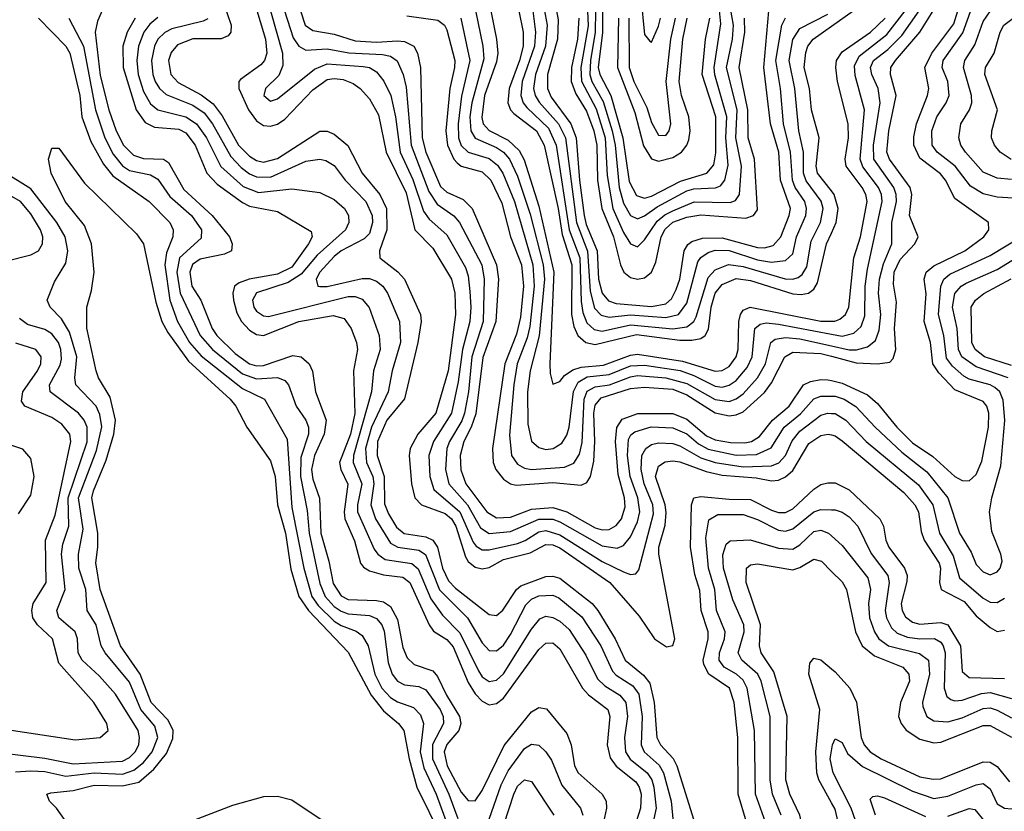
# Model space of a CAD drawing. Header units: inches. Extents: x 990535 to 1117859, y 769386 to 892122.
# Tile 796 of 1056: x 1047699 to 1050490, y 860601 to 862845. Entities that reach past the tile are written whole.
import ezdxf

# ---------------------------------------------------------------- set-up
doc = ezdxf.new("R2010")
doc.units = ezdxf.units.IN
doc.header["$MEASUREMENT"] = 0
doc.layers.add('B0846', color=7, linetype='Continuous')
doc.layers.add('B0856', color=7, linetype='Continuous')

msp = doc.modelspace()

# ---------------------------------------------------------------- linework, layer by layer
at = {"layer": 'B0846', "color": 5}
for points, elevation in [([(1047958.4, 862930), (1047918.9, 862841.1), (1047912.8, 862810), (1047927.2, 862687.2), (1047951.2, 862590), (1047971.8, 862530), (1047992.6, 862490), (1048021.3, 862461.3), (1048050, 862452.3), (1048106.5, 862450), (1048120.8, 862440.8), (1048163.8, 862363.8), (1048244.1, 862290), (1048293.2, 862230), (1048300.8, 862210), (1048299.1, 862190), (1048279.4, 862180.6), (1048210, 862166.5), (1048188.6, 862151.4), (1048181.1, 862130), (1048186.6, 862090), (1048212.5, 862050), (1048244.8, 861970), (1048257.9, 861950), (1048310, 861898.9), (1048350.1, 861870), (1048370, 861864.4), (1048390, 861865.4), (1048473, 861893), (1048496.9, 861890), (1048519.4, 861870), (1048528.5, 861848.5), (1048537, 861790), (1048567.3, 861710), (1048561.7, 861670), (1048534, 861610), (1048526.3, 861570), (1048530, 861542.6), (1048549, 861489), (1048552.1, 861390), (1048575.4, 861310), (1048587, 861247), (1048610, 861212.4), (1048630, 861202), (1048710, 861199.2), (1048730, 861194.9), (1048750, 861182.1), (1048770, 861144.8), (1048785.2, 861065.2), (1048796.7, 861036.7), (1048817, 861017), (1048870, 860999.2), (1048882.9, 860982.9), (1048908.8, 860930), (1048945.5, 860870), (1048949.5, 860850.5), (1048943.1, 860830), (1048909.1, 860790.9), (1048902.1, 860770), (1048910.4, 860730), (1048950, 860655), (1048970, 860631.6), (1048990, 860631.3), (1049010, 860660.5), (1049072.3, 860787.7), (1049150, 860882.9), (1049170, 860895.7), (1049191.9, 860891.9), (1049250, 860821.3), (1049262.1, 860790), (1049271.8, 860730), (1049281.4, 860710), (1049349.7, 860650), (1049361.3, 860630), (1049362.4, 860610), (1049353.6, 860570)], 2580), ([(1048277.2, 862890), (1048297.8, 862830), (1048296.9, 862810), (1048290, 862799.3), (1048270, 862791.4), (1048190, 862791.4), (1048146.2, 862773.8), (1048127.8, 862752.2), (1048121, 862730), (1048127.6, 862690), (1048147.6, 862667.6), (1048212.7, 862632.7), (1048247, 862607), (1048272.7, 862572.7), (1048319.2, 862490), (1048350, 862458.6), (1048370, 862446.6), (1048390, 862441.7), (1048430, 862451.4), (1048550, 862528.9), (1048570, 862529.7), (1048590, 862520.5), (1048628.8, 862488.8), (1048669.8, 862410), (1048719.9, 862350), (1048738.8, 862310), (1048739.6, 862250), (1048718.9, 862190), (1048719.8, 862170), (1048770.9, 862130.9), (1048789.3, 862110), (1048835, 862010), (1048836.5, 861990), (1048827.6, 861930), (1048789.8, 861770.2), (1048739.6, 861710), (1048712.7, 861650), (1048712.2, 861610), (1048732.2, 861550), (1048733.2, 861473.2), (1048744.2, 861444.2), (1048767, 861407), (1048788.8, 861388.8), (1048850, 861379.1), (1048870.3, 861370.3), (1048883.4, 861350), (1048897.5, 861290), (1048914.6, 861254.6), (1048933.9, 861233.9), (1049030, 861159.4), (1049050, 861156.4), (1049068.4, 861171.6), (1049106.6, 861230), (1049119.6, 861240.4), (1049190, 861266.7), (1049210, 861268), (1049230, 861261.7), (1049321.1, 861190), (1049337.9, 861170), (1049386.6, 861090), (1049414.9, 861030), (1049467.5, 860987.5), (1049484.6, 860964.6), (1049496.9, 860910), (1049505.2, 860810), (1049515.5, 860790), (1049551, 860751), (1049561.1, 860730), (1049610, 860576.2)], 2680), ([(1048365.7, 862890), (1048395.4, 862790), (1048399, 862750), (1048392.8, 862730), (1048382.7, 862717.3), (1048324.2, 862675.8), (1048319.6, 862670), (1048319.7, 862650), (1048347.6, 862590), (1048370, 862558.3), (1048390, 862545.4), (1048410, 862543.7), (1048430, 862549.5), (1048450, 862563), (1048530, 862646.7), (1048570, 862675.8), (1048590, 862678.9), (1048615.4, 862675.4), (1048644.2, 862664.2), (1048664, 862650), (1048690, 862620.9), (1048715.7, 862575.7), (1048737.6, 862470), (1048794.2, 862354.2), (1048819, 862250), (1048870, 862197.5), (1048922.4, 862110), (1048932.5, 862070), (1048934.5, 862010), (1048913.1, 861850), (1048877.9, 861730), (1048827, 861670), (1048805.8, 861630), (1048803.1, 861610), (1048809.1, 861530), (1048819.2, 861490), (1048838.2, 861470), (1048905.1, 861445.1), (1048922.9, 861430), (1048934.6, 861410), (1048962.4, 861322.4), (1048970, 861309.8), (1048990, 861293.6), (1049010, 861288.5), (1049030, 861292.8), (1049070, 861314.7), (1049146, 861334), (1049190, 861357.8), (1049210, 861356.4), (1049230, 861347.9), (1049371.5, 861250), (1049454.6, 861154.6), (1049498.5, 861090), (1049532.4, 861067.6), (1049550, 861071.4), (1049556.3, 861090), (1049510.6, 861330), (1049510.8, 861350), (1049528.1, 861411.9), (1049531.6, 861448.4), (1049528.4, 861470), (1049501.4, 861550), (1049510, 861579.6), (1049528, 861592), (1049550, 861594.9), (1049570, 861592.3), (1049644.9, 861564.9), (1049690, 861554.3), (1049786.3, 861546.3), (1049830, 861538.3), (1049850, 861539.8), (1049870, 861549.1), (1049890, 861567.5), (1049935.8, 861644.2), (1049970, 861666.6), (1049990.5, 861670.5), (1050000, 861668.1)], 2720), ([(1049183, 862890), (1049193.9, 862830), (1049189.2, 862770), (1049161.1, 862690), (1049155.5, 862650), (1049160, 862630), (1049171.5, 862611.5), (1049226.1, 862550), (1049246.2, 862510), (1049277.3, 862270), (1049308.7, 862188.7), (1049315.7, 862075.7), (1049327.9, 862027.9), (1049347.4, 862007.4), (1049370, 862002.2), (1049430, 862009), (1049530, 862000.8), (1049566.1, 862010), (1049590, 862041.8), (1049621.4, 862158.6), (1049630, 862171.5), (1049650, 862185.5), (1049670, 862192.2), (1049710, 862191.2), (1049790, 862164.7), (1049830, 862157.5), (1049870, 862162.3), (1049890, 862182), (1049900.8, 862230), (1049927.1, 862290), (1049929.5, 862310), (1049924.4, 862330), (1049897.3, 862370), (1049889.3, 862390), (1049884, 862470), (1049863.5, 862550), (1049855.5, 862650), (1049842.2, 862730), (1049859, 862830), (1049870, 862851)], 2960), ([(1049215.6, 862895.6), (1049224.8, 862844.8), (1049223, 862790), (1049194.9, 862690), (1049194.8, 862650), (1049205.4, 862625.4), (1049261.3, 862550), (1049276.1, 862510), (1049285.2, 862390), (1049298.8, 862290), (1049304.8, 862264.8), (1049335.9, 862190), (1049339.5, 862110), (1049349.8, 862069.8), (1049368, 862048), (1049390, 862041), (1049490, 862032), (1049530, 862040.3), (1049546, 862054.1), (1049559.7, 862080.3), (1049570, 862110), (1049582.5, 862190), (1049592.3, 862207.7), (1049603.8, 862216.2), (1049634, 862226), (1049690, 862227.2), (1049790, 862199.9), (1049810, 862198.6), (1049834.6, 862205.4), (1049856.3, 862230), (1049880.3, 862290), (1049884, 862310), (1049855.6, 862390), (1049851.1, 862470), (1049827.5, 862550), (1049808.6, 862710), (1049822, 862870)], 2980), ([(1049308.2, 862870), (1049310, 862828.4), (1049289.6, 862710), (1049291, 862671), (1049332.4, 862592.4), (1049358.2, 862510), (1049363.7, 862403.7), (1049380, 862310), (1049410, 862242.2), (1049430, 862210.1), (1049450, 862201.3), (1049470, 862221.2), (1049506.1, 862273.9), (1049527.5, 862292.5), (1049550, 862303.8), (1049611, 862329), (1049712.9, 862327.1), (1049727.5, 862332.5), (1049739.6, 862350), (1049745.2, 862430), (1049729.2, 862510), (1049732.2, 862590), (1049702.2, 862710), (1049718.9, 862790), (1049722.3, 862830), (1049708, 862910)], 3040), ([(1049330.7, 862870), (1049330.3, 862810), (1049316.5, 862730), (1049314.5, 862690), (1049320.6, 862670), (1049353, 862613), (1049378.3, 862530), (1049387.1, 862490), (1049398, 862370), (1049410, 862325), (1049430, 862290.5), (1049450, 862281.2), (1049470, 862289), (1049505.6, 862314.4), (1049590, 862360.2), (1049610, 862366.1), (1049671.3, 862368.7), (1049685.2, 862374.8), (1049697.4, 862390), (1049706.7, 862433.3), (1049700.3, 862510), (1049703.3, 862570), (1049669.4, 862689.4), (1049667.4, 862710), (1049686.5, 862833.5), (1049678.7, 862910)], 3060), ([(1049459.6, 862910), (1049470, 862803.8), (1049484.7, 862784.7), (1049490, 862781.5), (1049510, 862827.3), (1049515, 862850)], 3160), ([(1048410, 862870), (1048443.8, 862750), (1048444.5, 862715.5), (1048433, 862687), (1048395.9, 862650), (1048391, 862630), (1048410, 862614.3), (1048430, 862621.4), (1048534.8, 862705.3), (1048570, 862720.4), (1048672.6, 862712.6), (1048690, 862709.4), (1048710, 862697.4), (1048731.1, 862671.1), (1048750.4, 862630.4), (1048763.7, 862570), (1048777.3, 862470), (1048812.7, 862392.7), (1048843, 862303), (1048859.7, 862279.7), (1048910, 862235.1), (1048962.5, 862142.5), (1048970, 862119), (1048974.9, 862074.9), (1048977.7, 862030), (1048974.5, 861990), (1048954.1, 861910), (1048941.7, 861818.3), (1048922.4, 861730), (1048872, 861650), (1048858.3, 861610), (1048861.7, 861550), (1048873.1, 861513.1), (1048946, 861450), (1048984.6, 861364.6), (1048992.8, 861352.8), (1049010, 861342.1), (1049030, 861342.4), (1049110, 861360.8), (1049131.4, 861368.6), (1049170, 861393.3), (1049190, 861397.6), (1049230, 861384.9), (1049350, 861309.4), (1049410, 861280.1), (1049430, 861272.3), (1049445.4, 861274.6), (1049454.2, 861285.8), (1049495.3, 861444.7), (1049493.4, 861470), (1049469.3, 861530), (1049460.1, 861570), (1049462.4, 861610), (1049473.2, 861630), (1049490, 861640.7), (1049510, 861645.8), (1049550, 861643.9), (1049570, 861637.3), (1049630, 861603.2), (1049670, 861589.6), (1049750, 861578.1), (1049830, 861580.7), (1049850.6, 861589.4), (1049869.9, 861610), (1049888.1, 861651.9), (1049910, 861678.6), (1049970, 861724), (1049990, 861729.8), (1050000, 861729.2)], 2740), ([(1048449.6, 862870), (1048474.1, 862794.1), (1048490, 862770.5), (1048510, 862758.5), (1048570, 862762.9), (1048631.5, 862751.5), (1048727.1, 862747.1), (1048750, 862741.8), (1048768.6, 862728.6), (1048785.4, 862690), (1048793.9, 862653.9), (1048808.8, 862490), (1048858.4, 862358.4), (1048882, 862322), (1048929.3, 862289.3), (1048945.9, 862270), (1049008.9, 862150), (1049015, 862110), (1049012.6, 861990), (1048980.3, 861890), (1048970.8, 861790), (1048959.8, 861730), (1048952.2, 861707.8), (1048916.8, 861650), (1048909.4, 861630), (1048906.1, 861570), (1048915.4, 861530), (1048967.8, 861470), (1049005, 861405), (1049029.1, 861389.1), (1049090, 861394.2), (1049170, 861429.4), (1049209.6, 861429.6), (1049230, 861422), (1049350, 861353.4), (1049392.4, 861347.6), (1049410, 861354.3), (1049430, 861378.9), (1049450, 861421.9), (1049456.5, 861450), (1049450.5, 861490), (1049429.5, 861550), (1049422.1, 861610), (1049424.9, 861655.1), (1049431.3, 861668.7), (1049442.9, 861677.1), (1049489.2, 861690.8), (1049550, 861688.5), (1049590, 861671.2), (1049623, 861643), (1049650, 861627.4), (1049730, 861610.7), (1049787.6, 861612.4), (1049828.7, 861631.3), (1049865.5, 861690), (1049912.3, 861727.7), (1049949.8, 861770.2), (1049970, 861777.8), (1050000, 861778.3)], 2760), ([(1048495.1, 862870), (1048508, 862830), (1048530, 862815), (1048590, 862804.3), (1048650, 862785.5), (1048710, 862781.7), (1048770, 862785.5), (1048790, 862783.1), (1048815.6, 862770), (1048826.7, 862750), (1048835, 862710), (1048839.6, 862510), (1048849.7, 862470), (1048892, 862372), (1048910, 862356), (1048955.9, 862335.9), (1048981.6, 862310), (1049050.2, 862150), (1049056.1, 862110), (1049048.8, 861990), (1049012, 861888), (1048992.1, 861727.9), (1048978.8, 861690), (1048957.7, 861650), (1048947.1, 861610), (1048949, 861569), (1048963.1, 861530), (1049023, 861450), (1049050, 861432.9), (1049090, 861434.8), (1049150, 861457.5), (1049210, 861462.8), (1049249.8, 861449.8), (1049330, 861404.6), (1049350, 861399), (1049370, 861400.3), (1049390, 861411.2), (1049404.9, 861430), (1049415.2, 861464.8), (1049413.4, 861490), (1049395.6, 861555.6), (1049387.9, 861650), (1049391, 861689), (1049406.9, 861713.1), (1049450.9, 861729.1), (1049550, 861729.1), (1049590, 861712.6), (1049645.9, 861665.9), (1049670, 861654.5), (1049713.4, 861646.6), (1049754.5, 861645.5), (1049773.6, 861650), (1049795.8, 861664.2), (1049832.6, 861710), (1049879.8, 861750), (1049920.9, 861810), (1049940.5, 861819.5), (1049970, 861825.3), (1049990, 861824.8), (1050000, 861822.2)], 2780), ([(1048796, 862856), (1048884.4, 862844.4), (1048903.3, 862830), (1048910, 862816.8), (1048932, 862730), (1048931.7, 862710), (1048918.2, 862650), (1048906.6, 862530), (1048911.1, 862490), (1048929.2, 862450), (1048939.2, 862439.2), (1048950.4, 862430.4), (1049010, 862413.8), (1049034.1, 862390), (1049065.3, 862325.3), (1049090.2, 862230), (1049121.5, 862150), (1049127.3, 862090), (1049118.2, 862001.8), (1049106.6, 861953.4), (1049074.1, 861870), (1049039.2, 861630), (1049040.5, 861590), (1049048.1, 861570), (1049070, 861542.4), (1049089.7, 861529.7), (1049106, 861526), (1049210, 861533.1), (1049290, 861526.1), (1049306.5, 861533.5), (1049316.5, 861550), (1049325.9, 861594.1), (1049329, 861650), (1049325.9, 861730), (1049330, 861753), (1049347.1, 861772.9), (1049430, 861799.4), (1049470, 861803.6), (1049550, 861797.7), (1049590, 861781.9), (1049670, 861731), (1049710, 861722), (1049730, 861724.8), (1049750, 861733.9), (1049810, 861788.4), (1049830, 861815.8), (1049867.2, 861890), (1049890, 861902.5), (1049970, 861898.8), (1050000, 861891)], 2820), ([(1048991, 862871), (1049011.3, 862770), (1049014.3, 862734.3), (1048980.2, 862610), (1048975, 862570), (1048977.3, 862530), (1048989.9, 862509.9), (1049050, 862483.4), (1049069.8, 862469.8), (1049087.3, 862450), (1049110, 862401.3), (1049145.6, 862294.4), (1049182.7, 862150), (1049186.2, 862110), (1049171.3, 861948.7), (1049146.1, 861850), (1049138.6, 861790), (1049138.7, 861698.7), (1049150, 861650.2), (1049170, 861632.3), (1049190, 861627.3), (1049210.7, 861629.3), (1049235.4, 861644.6), (1049250, 861667.9), (1049256.1, 861690), (1049268.4, 861791.6), (1049282.2, 861817.8), (1049307.5, 861832.5), (1049370, 861839.8), (1049430, 861864.2), (1049470, 861866.4), (1049570.7, 861850.7), (1049610, 861836.6), (1049670, 861806.7), (1049690, 861804), (1049710, 861808.9), (1049730, 861822.3), (1049761, 861859), (1049774.9, 861890), (1049782.7, 861970), (1049797.5, 861982.5), (1049814.5, 861985.5), (1049850, 861982.6), (1050000, 861954.2)], 2860), ([(1049033.8, 862870), (1049050.4, 862790), (1049053.9, 862750), (1049050, 862726), (1049016.1, 862630), (1049008.3, 862568.3), (1049012.8, 862550), (1049030, 862531.4), (1049083.7, 862503.7), (1049114.9, 862474.9), (1049128.3, 862448.3), (1049170, 862317.1), (1049213.2, 862130), (1049201.1, 861870), (1049202.1, 861842.1), (1049210, 861811.8), (1049230, 861819.4), (1049243.1, 861836.9), (1049266.9, 861853.1), (1049290, 861859.9), (1049353.8, 861866.2), (1049430, 861894.2), (1049450, 861897.2), (1049577.3, 861877.3), (1049670, 861849), (1049690, 861850.9), (1049710, 861862.6), (1049729.4, 861890), (1049735.4, 861910), (1049736.9, 861990), (1049741.9, 862010), (1049750, 862021.5), (1049769.6, 862030.4), (1049970, 861990.6), (1050000, 861990.3)], 2880), ([(1049114.1, 862870), (1049125.9, 862810), (1049125.7, 862770), (1049116, 862730), (1049086, 862650), (1049082.6, 862610), (1049089.8, 862590), (1049099.5, 862579.5), (1049164.1, 862530), (1049185.8, 862490), (1049225.3, 862310), (1049236.5, 862236.5), (1049264, 862150), (1049263.3, 862010), (1049270, 861975.6), (1049281.3, 861950), (1049303.7, 861930), (1049330, 861924.9), (1049446.9, 861953.1), (1049570, 861936.9), (1049603.6, 861936.4), (1049630, 861941.9), (1049641.8, 861950), (1049651.6, 861968.4), (1049659.1, 862030), (1049670.6, 862070), (1049690, 862094.7), (1049730, 862112), (1049770, 862106), (1049890, 862068.2), (1049913.9, 862066.1), (1049934.8, 862070), (1049950, 862081.1), (1049960.2, 862099.8), (1049986.2, 862210), (1050000, 862240.3)], 2920), ([(1049153.2, 862870), (1049161.3, 862810), (1049157.8, 862770), (1049122.9, 862670), (1049118.9, 862630), (1049126.1, 862610), (1049136.7, 862596.7), (1049197.7, 862537.7), (1049219.6, 862490), (1049256.5, 862250), (1049286.5, 862170), (1049290, 862046), (1049294.9, 862014.9), (1049306.3, 861986.3), (1049326.8, 861966.8), (1049350, 861962.3), (1049430, 861980.5), (1049550, 861968.8), (1049590, 861974.4), (1049610, 861989.7), (1049616.6, 862003.4), (1049650, 862114.9), (1049670, 862136), (1049708.3, 862151.7), (1049750, 862145.8), (1049868.8, 862111.1), (1049890, 862109.6), (1049905.9, 862114.1), (1049917, 862123), (1049930, 862145.1), (1049942.4, 862217.6), (1049969.2, 862270.8), (1049976, 862310), (1049970.7, 862330.7), (1049928.1, 862388.1), (1049920.4, 862410), (1049920.4, 862470), (1049907.3, 862530), (1049896.1, 862650), (1049879.9, 862730), (1049890.5, 862789.5), (1049910, 862820.1), (1049990, 862860.7)], 2940), ([(1049350.6, 862870), (1049350.9, 862809.1), (1049338.7, 862710), (1049342.8, 862690), (1049374.5, 862630), (1049408, 862510), (1049426.4, 862386.4), (1049447.4, 862347.4), (1049470, 862339.3), (1049490, 862344.8), (1049572, 862388), (1049646.2, 862410), (1049666.2, 862433.8), (1049671.8, 862468.2), (1049671.6, 862570), (1049633.6, 862690), (1049642.9, 862790), (1049655.1, 862850)], 3080), ([(1047752.2, 862850), (1047830, 862770.5), (1047840.7, 862750), (1047869.6, 862630), (1047875.2, 862570), (1047900, 862500), (1047935.9, 862435.9), (1047963, 862403), (1048065.4, 862330), (1048124.2, 862270), (1048133.6, 862250), (1048133.2, 862230), (1048115.2, 862184.8), (1048110, 862150), (1048124.7, 862050), (1048145.9, 861990), (1048180.2, 861930), (1048212.8, 861892.8), (1048330, 861799.6), (1048392.5, 861770), (1048456.6, 861656.6), (1048470, 861462.3), (1048504.3, 861290), (1048526.6, 861210), (1048544.4, 861184.4), (1048590, 861140.3), (1048610, 861127.9), (1048652.2, 861112.2), (1048670, 861099.4), (1048687, 861070), (1048705.5, 860990), (1048725.6, 860950), (1048750, 860924), (1048770, 860911.6), (1048815.4, 860895.4), (1048835.1, 860875.1), (1048843.3, 860850), (1048834.1, 860770), (1048844.2, 860724.2), (1048879.3, 860650), (1048914, 860554)], 2540), ([(1047838.3, 862850), (1047879.8, 862770), (1047913.4, 862590), (1047940.4, 862510), (1047964, 862464), (1047990, 862431.2), (1048010, 862418), (1048070, 862405.1), (1048090, 862393.3), (1048124.2, 862344.2), (1048185.7, 862290), (1048213.7, 862250), (1048213.6, 862226.4), (1048151.5, 862170), (1048144.6, 862130), (1048153.5, 862070), (1048210.3, 861950), (1048245.3, 861910), (1048330, 861841.4), (1048370, 861827.2), (1048430, 861831.1), (1048450, 861822.9), (1048460.5, 861810), (1048482.4, 861750), (1048510.1, 861710), (1048517.2, 861690), (1048517.1, 861670), (1048496.1, 861603.9), (1048494.8, 861550), (1048514, 861454), (1048519.1, 861390), (1048550, 861247.3), (1048564.2, 861210), (1048590, 861181.7), (1048610, 861168.2), (1048630, 861161.1), (1048690, 861155.9), (1048710, 861148.1), (1048725.3, 861130), (1048732.2, 861112.2), (1048742.8, 861022.8), (1048754.4, 860990), (1048770, 860970.1), (1048790, 860959.6), (1048830, 860954.7), (1048850, 860945.1), (1048890.3, 860890), (1048899.4, 860870), (1048900.2, 860850), (1048869.1, 860790.9), (1048869.2, 860750), (1048915, 860650), (1048940.9, 860580.9)], 2560), ([(1048025.8, 862850), (1048003.8, 862810), (1047991.1, 862770), (1047992.2, 862710), (1048029, 862590), (1048054.2, 862554.2), (1048081, 862541), (1048150, 862534.6), (1048170, 862524.6), (1048196.3, 862490), (1048229.6, 862410), (1048258.8, 862378.8), (1048330, 862326.7), (1048350, 862316.9), (1048430, 862301.9), (1048524.7, 862244.7), (1048527.9, 862230), (1048517.8, 862210), (1048470, 862144.1), (1048430, 862124.1), (1048349.4, 862110), (1048320.8, 862099.2), (1048308, 862090), (1048302.9, 862070), (1048304.5, 862050), (1048314.6, 862014.6), (1048327.8, 861990), (1048350, 861965.5), (1048370, 861952.8), (1048390, 861949.6), (1048490, 861989.9), (1048586.9, 862006.9), (1048618.2, 861998.2), (1048638.7, 861970), (1048653.9, 861930), (1048656.2, 861910), (1048645, 861850), (1048648.7, 861728.7), (1048636.4, 861670), (1048605.7, 861590), (1048608.7, 861570), (1048628.8, 861528.8), (1048618.5, 861450), (1048620.1, 861430), (1048648.1, 861368.1), (1048665.1, 861305.1), (1048673.4, 861293.4), (1048690, 861282.9), (1048730, 861271.9), (1048785, 861265), (1048805.1, 861250), (1048859.4, 861130), (1048872.2, 861112.2), (1048910, 861087.8), (1048927.9, 861067.9), (1048970, 860966.6), (1048990, 860934.6), (1049010, 860913), (1049030, 860902.6), (1049050, 860906.9), (1049070, 860922.4), (1049170, 861059.9), (1049190, 861077.6), (1049210, 861078.8), (1049230, 861061.5), (1049294.1, 860950), (1049311.4, 860931.4), (1049366.3, 860890), (1049371.7, 860870), (1049364.5, 860790), (1049372.5, 860752.5), (1049389.3, 860729.3), (1049445, 860685), (1049455, 860670), (1049460.1, 860650), (1049458.3, 860610), (1049433.1, 860530)], 2620), ([(1048090, 862851.9), (1048067.3, 862832.7), (1048050.4, 862809.6), (1048035.4, 862770), (1048030.7, 862730), (1048034.8, 862690), (1048050, 862641.9), (1048070, 862607.2), (1048089.9, 862589.9), (1048169.9, 862569.9), (1048200.2, 862550), (1048228.4, 862510), (1048268.8, 862428.8), (1048332.5, 862372.5), (1048375.8, 862355.8), (1048470, 862366.2), (1048550, 862355), (1048590, 862335.7), (1048619.8, 862310), (1048630.5, 862290), (1048631.7, 862270), (1048621.9, 862250), (1048542.4, 862177.6), (1048496.5, 862123.5), (1048459.7, 862100.3), (1048370, 862070.8), (1048358.9, 862050), (1048362.7, 862030), (1048370, 862019.1), (1048390, 862005.4), (1048404.1, 862004.1), (1048630, 862060.4), (1048650, 862060.5), (1048670, 862053.5), (1048689.5, 862029.5), (1048717.6, 861950), (1048720.4, 861910), (1048701.7, 861850), (1048696.1, 861790), (1048645.2, 861610), (1048644.5, 861590), (1048668.3, 861530), (1048656.3, 861470), (1048656.7, 861450), (1048704, 861344), (1048713.7, 861330), (1048734.9, 861314.9), (1048810, 861303.7), (1048828.6, 861288.6), (1048863.8, 861203.8), (1048897.7, 861157.7), (1048946.8, 861106.8), (1048999, 860999), (1049010, 860982.2), (1049030, 860969), (1049050, 860972.7), (1049070, 860990.8), (1049150, 861117.5), (1049173.5, 861146.5), (1049190, 861154.1), (1049210, 861151), (1049230, 861140.4), (1049256.3, 861116.3), (1049303.7, 861043.7), (1049337, 860977), (1049357.3, 860957.3), (1049400.4, 860930), (1049416.7, 860910), (1049421.8, 860870), (1049413.6, 860810), (1049416.2, 860770), (1049429.2, 860749.2), (1049477.3, 860710), (1049490.4, 860690.4), (1049496.2, 860670), (1049503.1, 860610), (1049490.1, 860550)], 2640), ([(1048231.9, 862848.1), (1048219.3, 862840.7), (1048130, 862819.5), (1048110, 862808.7), (1048090.7, 862790), (1048080.6, 862770), (1048072.7, 862730), (1048076.2, 862690), (1048082.8, 862670), (1048095.1, 862650), (1048113.5, 862633.5), (1048190, 862602.8), (1048221.6, 862581.6), (1048245.6, 862550), (1048297.1, 862457.1), (1048326.1, 862426.1), (1048350, 862408.4), (1048370, 862399.9), (1048410, 862399.3), (1048510, 862444.3), (1048549.7, 862449.7), (1048566.1, 862446.1), (1048590, 862431.6), (1048621.5, 862390), (1048679.9, 862330), (1048697.5, 862290), (1048699.2, 862270), (1048690, 862239.4), (1048675.6, 862224.4), (1048610.4, 862190), (1048590, 862174.2), (1048549.3, 862130), (1048539.1, 862110), (1048544, 862090), (1048550, 862088.5), (1048570, 862089.1), (1048670, 862112), (1048690, 862111.4), (1048710, 862104.2), (1048727.9, 862090), (1048741.5, 862070), (1048775.7, 861990), (1048778.4, 861930), (1048754.5, 861850), (1048742.8, 861790), (1048696.4, 861690), (1048679, 861630), (1048682.1, 861590), (1048699.7, 861550), (1048702.2, 861530), (1048694.3, 861470), (1048707.3, 861430), (1048750, 861361.6), (1048770.2, 861350.2), (1048830, 861341.9), (1048849.4, 861329.4), (1048888.9, 861228.9), (1048967.9, 861150), (1049010, 861078.8), (1049030, 861057.1), (1049050, 861056), (1049070, 861072.5), (1049090, 861102.3), (1049133.2, 861186.8), (1049150, 861202.8), (1049170, 861211.9), (1049210, 861213.9), (1049226.8, 861206.8), (1049292.2, 861152.2), (1049346.1, 861070), (1049378.8, 860998.8), (1049390, 860986.8), (1049436.7, 860956.7), (1049453.6, 860933.6), (1049463.5, 860870), (1049460, 860790), (1049468.7, 860770), (1049511.6, 860731.6), (1049524.1, 860710), (1049545.4, 860630), (1049551, 860570)], 2660), ([(1048949, 862850), (1048974.3, 862730), (1048951.2, 862628.8), (1048941.5, 862550), (1048942.3, 862510), (1048950, 862488.7), (1048970, 862470.1), (1049030, 862451.6), (1049052.8, 862432.8), (1049068.5, 862410), (1049101, 862330), (1049153, 862150), (1049157.3, 862090), (1049144.5, 861975.5), (1049136.8, 861943.2), (1049109, 861870), (1049099.1, 861810), (1049087.3, 861667.3), (1049093.2, 861610), (1049110, 861585.6), (1049130, 861574.1), (1049150, 861570.1), (1049243.5, 861576.5), (1049270, 861587.9), (1049285.9, 861614.1), (1049293.5, 861646.5), (1049298.7, 861770), (1049307.8, 861792.2), (1049330, 861804.1), (1049371, 861810), (1049430, 861833.2), (1049450, 861836.8), (1049530, 861830.2), (1049590, 861814.4), (1049670, 861768.4), (1049710, 861763.2), (1049730, 861770.1), (1049750, 861784.8), (1049790.2, 861830), (1049812.5, 861870), (1049827.7, 861930), (1049840.7, 861939.3), (1049870, 861944.2), (1049910, 861940.8), (1050000, 861920.5)], 2840), ([(1049283.4, 862850), (1049279.6, 862790), (1049262.5, 862710), (1049262, 862670), (1049275.1, 862635.1), (1049305.7, 862585.7), (1049326.4, 862530), (1049335.2, 862490), (1049336.7, 862390), (1049349.2, 862310), (1049381.9, 862230), (1049401.7, 862150), (1049410.9, 862130), (1049430, 862114.7), (1049450, 862109.8), (1049470, 862114), (1049489.9, 862130), (1049501.8, 862158.2), (1049517.1, 862230), (1049528.7, 862251.3), (1049550, 862271), (1049590, 862285.4), (1049630, 862292.5), (1049757.1, 862282.9), (1049778.7, 862290), (1049790, 862306.1), (1049781.7, 862450), (1049763.8, 862510), (1049762.5, 862590), (1049737.8, 862710), (1049754.5, 862810), (1049753.1, 862850)], 3020), ([(1049396.5, 862850), (1049393.8, 862710), (1049442.1, 862582.1), (1049467.5, 862487.5), (1049490, 862451.1), (1049510, 862444.1), (1049550, 862454.9), (1049574.5, 862470), (1049590.3, 862489.7), (1049595.4, 862504.6), (1049598.9, 862530), (1049596, 862570), (1049575, 862630), (1049567.7, 862670), (1049578.1, 862790), (1049591.1, 862850)], 3120), ([(1049425.6, 862850), (1049426.4, 862710), (1049440, 862670), (1049476.2, 862596.2), (1049490, 862553.8), (1049510, 862518.1), (1049530, 862516.8), (1049539.6, 862530), (1049544.8, 862550), (1049531.5, 862670), (1049544.8, 862790), (1049557.3, 862850)], 3140), ([(1050000, 862359.8), (1049960.3, 862410), (1049956.6, 862430), (1049965.4, 862510), (1049942.9, 862590), (1049937.6, 862650), (1049922.5, 862710), (1049927.6, 862752.4), (1049933, 862770), (1049948, 862790), (1050000, 862826.7)], 2920), ([(1047859.5, 860530), (1047802.9, 860610), (1047783.6, 860630), (1047776, 860650), (1047786.9, 860653.1), (1047850, 860659.9), (1047910, 860675.4), (1047990, 860673), (1048036.3, 860683.7), (1048079.4, 860720.6), (1048114.8, 860765.2), (1048132.8, 860807.2), (1048134.2, 860830), (1048120, 860860), (1048071.5, 860910), (1048040.2, 860990), (1047984.5, 861070), (1047927.2, 861230), (1047914.2, 861305.8), (1047920.2, 861350), (1047919.8, 861390), (1047903.6, 861490), (1047907.9, 861510), (1047943.6, 861596.4), (1047965.7, 861670), (1047970.2, 861710), (1047955, 861775), (1047922.3, 861830), (1047915.1, 861850), (1047888.7, 861971.3), (1047889.2, 862030), (1047902.6, 862077.4), (1047909.5, 862130), (1047902.4, 862210), (1047882.3, 862262.3), (1047827.2, 862330), (1047787.6, 862410), (1047780.7, 862450), (1047790, 862481), (1047810, 862481.6), (1047882.3, 862382.3), (1048030, 862238), (1048050, 862210.2), (1048084.9, 862044.9), (1048101.8, 861990), (1048118.6, 861958.6), (1048177.2, 861877.2), (1048295.2, 861770), (1048311, 861750), (1048342.4, 861690), (1048410, 861595.1), (1048422.8, 861550), (1048429.2, 861470), (1048452.1, 861390), (1048467.2, 861287.2), (1048490.2, 861210), (1048517.1, 861170), (1048630, 861052.1), (1048695.5, 860930), (1048730, 860886.4), (1048772.7, 860850), (1048787.7, 860830), (1048803, 860750), (1048824.8, 860670), (1048893.8, 860530)], 2520), ([(1047687.3, 860712.7), (1047730, 860715.9), (1047770, 860713.9), (1047830, 860700.6), (1047910, 860710.7), (1047990, 860706.8), (1048022.1, 860717.9), (1048050, 860739.9), (1048074.3, 860770), (1048090, 860810), (1048082.2, 860842.2), (1048041.7, 860890), (1048010, 860967.1), (1047940.7, 861050), (1047930, 861070), (1047915.2, 861130), (1047889.9, 861170), (1047886, 861230), (1047866.3, 861290), (1047865.3, 861330), (1047878.8, 861401.2), (1047865.6, 861490), (1047916.3, 861623.7), (1047931.2, 861691.2), (1047926.3, 861726.3), (1047915.8, 861750), (1047857.7, 861810), (1047854.9, 861830), (1047860.7, 861890), (1047839.6, 861959.6), (1047817.1, 861997.1), (1047785.4, 862030), (1047777, 862050), (1047797.6, 862102.4), (1047830, 862155.3), (1047834.9, 862190), (1047827.6, 862230), (1047804.4, 862270), (1047730, 862366.2), (1047650, 862416.3)], 2540), ([(1047659, 862161), (1047730, 862179.2), (1047751.6, 862190), (1047763.8, 862210), (1047764.1, 862230), (1047757.4, 862250), (1047730, 862294.8), (1047700.9, 862330), (1047650, 862359.3)], 2560), ([(1047370, 860800.7), (1047770, 860751.9), (1047850, 860736.1), (1047990, 860743.1), (1048010, 860753.5), (1048026.2, 860770), (1048036.3, 860790), (1048038.8, 860810), (1048034.2, 860830), (1047970, 860933.5), (1047924.6, 860984.6), (1047875.6, 861030), (1047864.8, 861050), (1047863, 861090), (1047856, 861110), (1047809.9, 861150), (1047803.8, 861170), (1047828.1, 861230), (1047817.1, 861330), (1047821.2, 861358.8), (1047837.6, 861410), (1047835.9, 861490), (1047890, 861648.8), (1047890, 861690), (1047881.2, 861710), (1047865.3, 861730), (1047785.4, 861790), (1047782.8, 861810), (1047813.7, 861866.3), (1047817.4, 861882.6), (1047815.7, 861910), (1047808.5, 861930), (1047790, 861955.1), (1047770, 861966.7), (1047721, 861981), (1047698.2, 861998.2)], 2560), ([(1047650, 860834.6), (1047856.3, 860803.7), (1047927, 860810), (1047949.8, 860830), (1047945.6, 860850), (1047909, 860910), (1047810, 861021.2), (1047791.8, 861090), (1047749.5, 861129.5), (1047736.4, 861150), (1047732.7, 861170), (1047737.1, 861190), (1047774.2, 861250), (1047772.3, 861370), (1047799, 861441), (1047843.9, 861650), (1047841.2, 861670), (1047818.6, 861698.6), (1047790, 861717.3), (1047713.2, 861750), (1047704.1, 861764.1), (1047707.9, 861790), (1047749.3, 861850), (1047758.6, 861870), (1047759.9, 861890), (1047744.8, 861910), (1047688.1, 861928.1)], 2580), ([(1047695.7, 861444.3), (1047730, 861497), (1047739.4, 861550), (1047730, 861601), (1047707.5, 861627.5), (1047602.6, 861662.6)], 2620), ([(1049758.6, 860570), (1049735.6, 860650), (1049734.3, 860810), (1049724.4, 860910), (1049710.6, 860950.6), (1049652.2, 860990), (1049637.8, 861017.8), (1049636.1, 861030), (1049650.6, 861090), (1049650.6, 861110), (1049630.6, 861170), (1049627.1, 861227.1), (1049612.7, 861272.7), (1049600.1, 861350), (1049603.3, 861470), (1049610, 861489.4), (1049630, 861494), (1049710, 861485.8), (1049770, 861485.5), (1049830, 861454.7), (1049850, 861447.9), (1049870, 861448), (1049890, 861458.4), (1049950, 861514.1), (1049970, 861527.3), (1049990, 861532.8), (1050000, 861532.4)], 2680), ([(1049812.8, 860570), (1049784.8, 860650), (1049782.1, 860830), (1049761.1, 860950), (1049750, 860972.7), (1049730.3, 860990), (1049695.3, 861010), (1049681.6, 861030), (1049682.3, 861050), (1049696.7, 861090), (1049698.6, 861110), (1049674, 861170), (1049669.1, 861230), (1049651.4, 861290), (1049643.3, 861376.7), (1049652.3, 861427.7), (1049677.8, 861442.2), (1049750, 861442.7), (1049790, 861428.3), (1049850, 861398), (1049870, 861395.5), (1049890, 861402.4), (1049950, 861450.6), (1049970, 861457.1), (1050000, 861456.2)], 2660), ([(1049857.5, 860590), (1049832.7, 860650), (1049825.8, 860690), (1049826.3, 860870), (1049800.4, 860970), (1049791.5, 860990), (1049745.6, 861030), (1049735.8, 861050), (1049752.5, 861110), (1049751.2, 861130), (1049720.7, 861200.7), (1049694.2, 861290), (1049691.6, 861328.4), (1049701.6, 861358.4), (1049712.3, 861367.7), (1049769.5, 861370.5), (1049850, 861346.9), (1049890, 861344.3), (1049910, 861357), (1049950, 861394.4), (1049970, 861398.6), (1049991.8, 861390), (1050000, 861382.4)], 2640), ([(1050000, 860383), (1049990, 860384.5), (1049971.9, 860391.9), (1049955.3, 860410), (1049945.6, 860430), (1049909.9, 860590), (1049881.6, 860650), (1049870.6, 860690), (1049874, 860870), (1049836.8, 860996.8), (1049800.7, 861050), (1049796.2, 861070), (1049799, 861130), (1049758.1, 861250), (1049758.8, 861290), (1049770, 861299.6), (1049790, 861302.3), (1049890, 861286.1), (1049910, 861292.3), (1049950, 861315.7), (1049971.2, 861310), (1050000, 861281.2)], 2620), ([(1050000, 860625), (1049964.1, 860690), (1049957.9, 860710), (1049955.5, 860770), (1049966.9, 860890), (1049935.6, 860990), (1049938.4, 861021.6), (1049950, 861035), (1049970, 861030.9), (1050000, 861005.3)], 2580), ([(1049030, 860578.8), (1049064, 860676), (1049083.8, 860716.2), (1049130, 860779.5), (1049150, 860791.4), (1049170, 860788.6), (1049190.5, 860770), (1049206.1, 860746.1), (1049235.5, 860675.5), (1049288.7, 860610), (1049295, 860590)], 2560), ([(1050000, 860732.4), (1049996.2, 860750), (1050000, 860772.6)], 2560), ([(1049057.9, 860522.1), (1049099.4, 860650), (1049110, 860672.8), (1049130, 860690.1), (1049150, 860686), (1049213.3, 860590)], 2540), ([(1048590, 860552.3), (1048470, 860632.8), (1048430, 860643.4), (1048390, 860642.2), (1048302.4, 860617.6), (1048085.5, 860534.5)], 2520)]:
    msp.add_lwpolyline(points, dxfattribs=dict(at, elevation=elevation))
at = {"layer": 'B0856', "color": 5}
for points, elevation in [([(1050000, 861954.2), (1050030, 861948.5), (1050063.4, 861956.6), (1050084.1, 861975.9), (1050094.2, 862005.8), (1050095.8, 862090), (1050102, 862138), (1050143.6, 862330), (1050141.7, 862350), (1050133.2, 862370), (1050088.3, 862428.3), (1050080.8, 862450), (1050093.4, 862590), (1050067.2, 862687.2), (1050065.6, 862714.4), (1050078.4, 862741.6), (1050156.4, 862803.6), (1050208.7, 862870)], 2860), ([(1050000, 861920.5), (1050050, 861909.2), (1050070.5, 861909.5), (1050101.7, 861918.3), (1050124.3, 861935.7), (1050135.1, 861964.9), (1050139.8, 862010), (1050133.1, 862070), (1050135.9, 862110), (1050146.9, 862153.1), (1050171.3, 862210), (1050171.4, 862270), (1050183.8, 862330), (1050183.6, 862350), (1050176.5, 862370), (1050120.4, 862450), (1050119.2, 862490), (1050137.8, 862610), (1050132.6, 862650), (1050114.4, 862690), (1050110.5, 862710), (1050119.2, 862730), (1050159.5, 862760.5), (1050199.2, 862800.8), (1050248.6, 862870)], 2840), ([(1050000, 862826.7), (1050061.2, 862870)], 2920), ([(1050000, 861891), (1050070, 861872.8), (1050130.5, 861869.5), (1050165.3, 861874.7), (1050175.2, 861884.8), (1050182.6, 861910), (1050178.5, 861970), (1050184.3, 862044.3), (1050175.8, 862095.8), (1050177.4, 862130), (1050194.2, 862165.8), (1050236.6, 862210), (1050245.8, 862230), (1050221.3, 862290), (1050227.3, 862350), (1050223.4, 862370), (1050164.6, 862450), (1050157.2, 862470), (1050162.1, 862530), (1050183.3, 862630), (1050166.8, 862690), (1050168.5, 862710), (1050180.9, 862730), (1050249.9, 862810.1), (1050288.6, 862870)], 2820), ([(1050000, 861822.2), (1050030, 861814.5), (1050101.6, 861781.6), (1050130, 861757.2), (1050185.6, 861690), (1050230, 861645.5), (1050287.2, 861607.2), (1050350, 861550.1), (1050370, 861539.1), (1050390, 861537.8), (1050410, 861556.1), (1050426.2, 861593.8), (1050445.2, 861690), (1050445.7, 861730), (1050439.8, 861750), (1050430, 861763.2), (1050350, 861796.3), (1050304.6, 861844.6), (1050287.4, 861870), (1050280.2, 861930), (1050262.2, 861990), (1050268.2, 862068.2), (1050262.9, 862110), (1050268.7, 862130), (1050290, 862147.1), (1050377.5, 862190), (1050431.9, 862230), (1050446.2, 862250), (1050445.4, 862270), (1050350, 862338.3), (1050323.4, 862390), (1050308.8, 862408.8), (1050250, 862452.9), (1050233, 862490), (1050233.2, 862513.2), (1050240.6, 862550), (1050272.4, 862630), (1050275.7, 862650), (1050264.8, 862710), (1050284.1, 862750), (1050346.7, 862833.3), (1050358.5, 862870)], 2780), ([(1050530, 862338.9), (1050470, 862342.3), (1050430, 862351.6), (1050393.5, 862373.5), (1050350.3, 862430), (1050299.3, 862470), (1050285.6, 862490), (1050284.1, 862530), (1050298.1, 862570), (1050325.3, 862610), (1050333.3, 862630), (1050329.4, 862670), (1050313.6, 862710), (1050316.5, 862730), (1050372.3, 862807.7), (1050398.3, 862881.7)], 2760), ([(1050510, 862392.5), (1050470, 862396.1), (1050430, 862413.1), (1050379.7, 862470), (1050366.8, 862490), (1050360.7, 862510), (1050367, 862550), (1050391.5, 862590), (1050397.9, 862610), (1050397, 862630), (1050374.1, 862710), (1050377.8, 862730), (1050405.9, 862774.1), (1050430, 862840.4), (1050450.4, 862870)], 2740), ([(1050000, 861990.3), (1050009.7, 861990.3), (1050023.8, 861996.2), (1050039.6, 862010), (1050049.3, 862030.7), (1050063.6, 862170), (1050082, 862230), (1050101.3, 862330), (1050097.2, 862350), (1050086.5, 862370), (1050041.7, 862430), (1050039, 862450), (1050048, 862510), (1050047.1, 862550), (1050017.4, 862670), (1050011.8, 862710), (1050014.4, 862730), (1050030, 862754.3), (1050110.2, 862810), (1050152.2, 862850)], 2880), ([(1050509.2, 862449.2), (1050477.9, 862470), (1050461.7, 862490), (1050453.9, 862510), (1050454.6, 862530), (1050470.3, 862590), (1050434.4, 862690), (1050436.2, 862710), (1050461.5, 862750), (1050478.3, 862810), (1050488.5, 862830), (1050514.6, 862850)], 2720), ([(1050000, 862240.3), (1050013.6, 862270), (1050019, 862310), (1050007.8, 862350), (1050000, 862359.8)], 2920), ([(1050000, 861778.3), (1050010, 861778.5), (1050036, 861770), (1050069.2, 861749.2), (1050123.6, 861690), (1050199, 861619), (1050270, 861563.8), (1050329.5, 861490), (1050362.8, 861390), (1050396, 861336), (1050410, 861300.9), (1050430, 861280.1), (1050450, 861271.9), (1050470, 861279.8), (1050478.2, 861290), (1050483.4, 861310), (1050479.7, 861330), (1050454.2, 861394.2), (1050447.7, 861450), (1050454, 861490), (1050479.6, 861580.4), (1050491.3, 861708.7), (1050486.9, 861766.9), (1050477.1, 861790), (1050463.1, 861803.1), (1050450, 861810.6), (1050390, 861826), (1050374.7, 861834.7), (1050342.8, 861862.8), (1050326.2, 861886.2), (1050318.6, 861950), (1050302.9, 862010), (1050309.8, 862090.2), (1050318.8, 862110), (1050335.7, 862124.3), (1050450, 862176.7), (1050545.1, 862234.9)], 2760), ([(1050500.8, 861830), (1050410, 861861.3), (1050369.7, 861890), (1050359.7, 861910), (1050356.5, 861970), (1050342.5, 862030), (1050350, 862068.7), (1050367.8, 862090), (1050381.3, 862098.7), (1050470, 862137.4), (1050564.6, 862195.4)], 2740), ([(1050510, 861865.4), (1050433.7, 861890), (1050406.9, 861910), (1050397.8, 861930), (1050395.6, 862030), (1050408.2, 862050), (1050431.3, 862068.7), (1050509.7, 862110.3)], 2720), ([(1050000, 861729.2), (1050010, 861728.5), (1050040.9, 861710), (1050098.1, 861650), (1050246.6, 861526.6), (1050287.6, 861470), (1050305.7, 861390), (1050345.2, 861325.2), (1050362.6, 861262.6), (1050430, 861205.6), (1050450, 861194), (1050470, 861193.5), (1050490, 861205.8)], 2740), ([(1050000, 861668.1), (1050010, 861665.4), (1050030, 861651.6), (1050205.1, 861505.1), (1050236.5, 861470), (1050246.4, 861450), (1050254.2, 861394.2), (1050262.7, 861370), (1050304.7, 861304.7), (1050308.8, 861290), (1050305.8, 861250), (1050311, 861230), (1050376.3, 861196.3), (1050410, 861155.2), (1050450, 861122.1), (1050470, 861111), (1050490, 861114.3)], 2720), ([(1050000, 861532.4), (1050010, 861532), (1050050, 861512.8), (1050136.5, 861430), (1050147.1, 861410), (1050153.8, 861370), (1050162.6, 861350), (1050206.8, 861290), (1050214.1, 861270), (1050213.1, 861253.1), (1050197.7, 861190), (1050200.6, 861170), (1050210, 861152.2), (1050230, 861137.1), (1050250, 861131.8), (1050310, 861136.1), (1050330, 861129.7), (1050365.7, 861070), (1050370, 860997.5), (1050390, 860980.6), (1050490, 860978)], 2680), ([(1050000, 861456.2), (1050010, 861455.9), (1050030, 861449.3), (1050050, 861435.8), (1050074.4, 861410), (1050112.2, 861332.2), (1050159.9, 861270), (1050163.6, 861250), (1050151.9, 861170), (1050155.9, 861150), (1050170, 861121.6), (1050186.3, 861106.3), (1050215.2, 861095.2), (1050250, 861090.4), (1050291.5, 861091.5), (1050310, 861080.5), (1050316.6, 861070), (1050321.9, 861050), (1050319, 860950), (1050326.5, 860926.5), (1050338.2, 860918.2), (1050350, 860914.4), (1050370, 860916.7), (1050424.8, 860935.2), (1050450, 860937.6), (1050510, 860921.2)], 2660), ([(1050000, 861382.4), (1050030, 861354.4), (1050102.7, 861262.7), (1050110.6, 861230), (1050104.7, 861190), (1050107.3, 861150), (1050121.9, 861110), (1050134.5, 861090), (1050161.5, 861070), (1050249, 861049), (1050275.3, 861030), (1050277.4, 860990), (1050257.8, 860910), (1050258.5, 860898.5), (1050270.3, 860870.3), (1050290, 860857.2), (1050330, 860854.9), (1050370, 860866.2), (1050430, 860892.8), (1050450, 860894.1), (1050470, 860888.3), (1050510, 860866.5)], 2640), ([(1050000, 861281.2), (1050030, 861251.3), (1050042.5, 861230), (1050067.7, 861110), (1050086.5, 861070), (1050121.6, 861041.6), (1050202.3, 861010), (1050219.1, 860990), (1050220.9, 860970), (1050196, 860910), (1050190.1, 860870), (1050197, 860850), (1050211.3, 860831.3), (1050250, 860805.7), (1050290, 860795.2), (1050310, 860797.6), (1050430, 860844.2), (1050450, 860844.9), (1050510, 860811.4)], 2620), ([(1050000, 861005.3), (1050010, 860996.8), (1050052.1, 860950), (1050070.6, 860910.6), (1050084.3, 860810), (1050092.6, 860790), (1050109.4, 860770), (1050141, 860750), (1050250, 860698.8), (1050288, 860692), (1050310, 860693.4), (1050430, 860741.2), (1050450, 860740.9), (1050470, 860728.6), (1050504.8, 860684.8)], 2580), ([(1050000, 860772.6), (1050003, 860790), (1050010, 860807.1), (1050030, 860796.5), (1050045.3, 860765.3), (1050087.8, 860727.8), (1050230, 860658.2), (1050290, 860637.6), (1050330, 860644), (1050410, 860676.6), (1050430, 860680.4), (1050450, 860665.1), (1050470, 860622.1), (1050490, 860610.1), (1050510, 860608.6), (1050550, 860618.2), (1050650, 860665.6), (1050670, 860671.9), (1050685.8, 860665.8), (1050694.6, 860654.6), (1050702.5, 860630), (1050694.8, 860514.8)], 2560), ([(1050080.2, 860540.2), (1050055.4, 860610), (1050004.9, 860710), (1050000, 860732.4)], 2560), ([(1050000, 860070.6), (1050010.9, 860090), (1050030, 860109.1), (1050050, 860117.3), (1050170, 860112.4), (1050250, 860126.4), (1050270, 860136.8), (1050290, 860155), (1050309.3, 860190), (1050312.1, 860210), (1050309.6, 860230), (1050294.8, 860254.8), (1050219.1, 860299.1), (1050168.8, 860350), (1050154.1, 860374.1), (1050130, 860442.1), (1050118.1, 860458.1), (1050093, 860473), (1050044.2, 860484.2), (1050032.9, 860492.9), (1050026, 860506), (1050019.1, 860570), (1050010, 860606.9), (1050000, 860625)], 2580), ([(1050124.5, 860590), (1050110, 860635.5), (1050117, 860643), (1050130, 860644.6), (1050150, 860639.7), (1050266.4, 860586.4)], 2540), ([(1050330, 860587.1), (1050390, 860609.3), (1050406.2, 860606.2), (1050435.3, 860570)], 2540)]:
    msp.add_lwpolyline(points, dxfattribs=dict(at, elevation=elevation))

doc.saveas('drawing.dxf')
